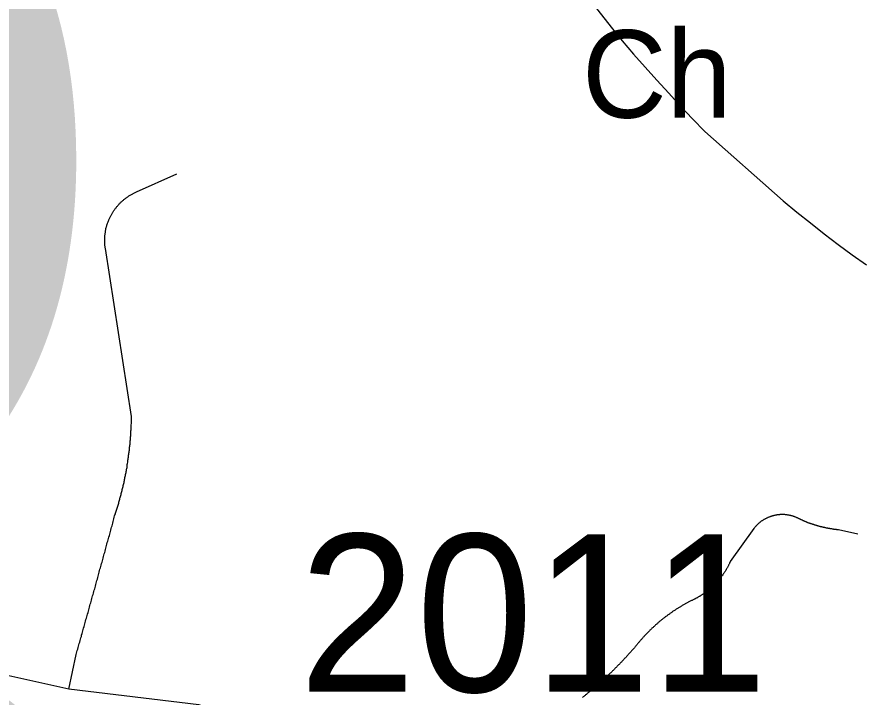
# Model space of a CAD drawing. Extents: x 1268485 to 1426702, y 514839 to 616766.
# Drawn here: x 1382007 to 1382800, y 560916 to 561553 of the extents above; entities that cross this region are included whole.
import ezdxf

# ---------------------------------------------------------------- set-up
doc = ezdxf.new("R2010")
doc.units = 0
for name, color, linetype in [('Old_Level_22', 7, 'Continuous'), ('Old_Level_3', 7, 'Continuous'), ('Old_Level_32', 7, 'Continuous'), ('Old_Level_35', 7, 'Continuous'), ('Old_Level_62', 7, 'Continuous'), ('Old_Level_8', 7, 'Continuous')]:
    doc.layers.add(name, color=color, linetype=linetype)

msp = doc.modelspace()

# ---------------------------------------------------------------- linework, layer by layer
at = {"layer": 'Old_Level_32'}
msp.add_lwpolyline([(1382698.901, 560265.908), (1382607.552, 560399.811), (1382439.893, 560619.591), (1382338.628, 560751.729), (1382267.527, 560863.067), (1382220.759, 560894.763), (1382177.008, 560908.347), (1382055.246, 560923.05), (1381956.616, 560944.94), (1381704.094, 561002.303), (1381597.467, 561027.524), (1381262.207, 561132.665), (1381149.031, 561184.541), (1380964.988, 561276.289), (1380776.707, 561366.321), (1380628.189, 561443.547), (1380536.398, 561470.065), (1380497.855, 561481.734), (1380443.997, 561474.574)], dxfattribs=at)
at = {"layer": 'Old_Level_35'}
for p, q in [((1382118.607, 561388.878), (1382156.541, 561405.743)), ((1382113.993, 561178.545), (1382089.489, 561335.872)), ((1382697.161, 561073.558), (1382675.118, 561042.647)), ((1382794.664, 561068.381), (1382776.619, 561072.38)), ((1382055.246, 560923.05), (1382062.115, 560955.448))]:
    msp.add_line(p, q, dxfattribs=at)
for points in [[(1382089.489, 561335.872), (1382089.387, 561336.487), (1382089.284, 561337.205), (1382089.284, 561337.82), (1382089.079, 561338.435), (1382089.079, 561339.101), (1382088.977, 561339.768), (1382088.977, 561340.434), (1382088.977, 561341.049), (1382088.874, 561341.767), (1382088.874, 561342.382), (1382088.874, 561343.049), (1382088.874, 561343.664), (1382088.874, 561344.381), (1382088.874, 561345.047), (1382088.874, 561345.663), (1382088.977, 561346.38), (1382088.977, 561346.995), (1382088.977, 561347.713), (1382089.079, 561348.328), (1382089.284, 561348.943), (1382089.284, 561349.61), (1382089.387, 561350.225), (1382089.489, 561350.943), (1382089.489, 561351.558), (1382089.592, 561352.173), (1382089.797, 561352.891), (1382089.9, 561353.506), (1382090.002, 561354.121), (1382090.105, 561354.787), (1382090.412, 561355.454), (1382090.515, 561356.069), (1382090.617, 561356.685), (1382090.925, 561357.3), (1382091.027, 561357.915), (1382091.232, 561358.633), (1382091.54, 561359.248), (1382091.642, 561359.811), (1382091.848, 561360.426), (1382092.155, 561361.041), (1382092.36, 561361.708), (1382092.668, 561362.323), (1382092.873, 561362.939), (1382093.078, 561363.502), (1382093.385, 561364.117), (1382093.59, 561364.682), (1382093.898, 561365.297), (1382094.206, 561365.86), (1382094.513, 561366.475), (1382094.923, 561367.04), (1382095.128, 561367.603), (1382095.538, 561368.167), (1382095.846, 561368.731), (1382096.154, 561369.295), (1382096.461, 561369.859), (1382096.871, 561370.423), (1382097.281, 561370.987), (1382097.589, 561371.551), (1382097.999, 561372.063), (1382098.409, 561372.627), (1382098.717, 561373.14), (1382099.127, 561373.704), (1382099.537, 561374.165), (1382100.05, 561374.677), (1382100.357, 561375.19), (1382100.767, 561375.703), (1382101.28, 561376.164), (1382101.588, 561376.677), (1382102.1, 561377.19), (1382102.51, 561377.651), (1382103.023, 561378.112), (1382103.535, 561378.573), (1382104.048, 561379.086), (1382104.356, 561379.496), (1382104.868, 561379.958), (1382105.381, 561380.368), (1382105.894, 561380.829), (1382106.406, 561381.239), (1382106.919, 561381.701), (1382107.329, 561382.111), (1382107.842, 561382.521), (1382108.354, 561382.88), (1382108.969, 561383.29), (1382109.482, 561383.7), (1382109.995, 561384.059), (1382110.61, 561384.417), (1382111.122, 561384.828), (1382111.635, 561385.187), (1382112.25, 561385.494), (1382112.763, 561385.853), (1382113.378, 561386.212), (1382113.891, 561386.52), (1382114.506, 561386.827), (1382115.121, 561387.186), (1382115.634, 561387.442), (1382116.249, 561387.75), (1382116.864, 561388.058), (1382117.377, 561388.313), (1382117.992, 561388.621), (1382118.607, 561388.878)], [(1382098.204, 561085.401), (1382098.512, 561086.272), (1382098.922, 561087.194), (1382099.127, 561088.066), (1382099.332, 561088.989), (1382099.742, 561089.86), (1382100.05, 561090.835), (1382100.255, 561091.757), (1382100.665, 561092.628), (1382100.87, 561093.551), (1382101.075, 561094.525), (1382101.382, 561095.397), (1382101.793, 561096.319), (1382101.998, 561097.242), (1382102.203, 561098.165), (1382102.51, 561099.087), (1382102.715, 561100.01), (1382103.023, 561100.933), (1382103.228, 561101.856), (1382103.535, 561102.728), (1382103.741, 561103.701), (1382104.048, 561104.624), (1382104.253, 561105.547), (1382104.458, 561106.521), (1382104.766, 561107.444), (1382104.971, 561108.366), (1382105.278, 561109.238), (1382105.381, 561110.212), (1382105.586, 561111.135), (1382105.894, 561112.057), (1382106.099, 561112.98), (1382106.201, 561113.954), (1382106.509, 561114.876), (1382106.714, 561115.799), (1382107.021, 561116.774), (1382107.124, 561117.696), (1382107.329, 561118.619), (1382107.534, 561119.542), (1382107.739, 561120.515), (1382107.842, 561121.438), (1382108.149, 561122.361), (1382108.252, 561123.335), (1382108.457, 561124.258), (1382108.662, 561125.181), (1382108.867, 561126.103), (1382108.969, 561127.077), (1382109.277, 561128), (1382109.379, 561129.025), (1382109.482, 561129.948), (1382109.79, 561130.871), (1382109.892, 561131.793), (1382109.995, 561132.768), (1382110.097, 561133.69), (1382110.405, 561134.613), (1382110.507, 561135.587), (1382110.61, 561136.561), (1382110.712, 561137.484), (1382110.917, 561138.457), (1382111.02, 561139.38), (1382111.122, 561140.303), (1382111.225, 561141.328), (1382111.327, 561142.251), (1382111.533, 561143.174), (1382111.635, 561144.148), (1382111.738, 561145.071), (1382111.84, 561146.044), (1382112.045, 561147.019), (1382112.148, 561147.942), (1382112.25, 561148.864), (1382112.25, 561149.89), (1382112.353, 561150.812), (1382112.455, 561151.735), (1382112.66, 561152.709), (1382112.763, 561153.683), (1382112.763, 561154.606), (1382112.865, 561155.579), (1382112.968, 561156.554), (1382112.968, 561157.476), (1382113.173, 561158.45), (1382113.173, 561159.373), (1382113.275, 561160.398), (1382113.275, 561161.321), (1382113.378, 561162.243), (1382113.378, 561163.269), (1382113.481, 561164.191), (1382113.481, 561165.114), (1382113.583, 561166.139), (1382113.583, 561167.062), (1382113.583, 561167.985), (1382113.788, 561169.01), (1382113.788, 561169.933), (1382113.788, 561170.856), (1382113.891, 561171.881), (1382113.891, 561172.804), (1382113.891, 561173.726), (1382113.891, 561174.752), (1382113.891, 561175.674), (1382113.891, 561176.649), (1382113.993, 561177.622), (1382113.993, 561178.545)], [(1382062.115, 560955.448), (1382062.525, 560956.73), (1382062.833, 560958.063), (1382063.243, 560959.396), (1382063.653, 560960.677), (1382063.96, 560962.01), (1382064.371, 560963.292), (1382064.781, 560964.625), (1382065.088, 560965.958), (1382065.498, 560967.239), (1382065.908, 560968.572), (1382066.216, 560969.854), (1382066.626, 560971.187), (1382067.036, 560972.417), (1382067.241, 560973.75), (1382067.651, 560975.083), (1382067.959, 560976.364), (1382068.369, 560977.697), (1382068.779, 560978.979), (1382069.087, 560980.311), (1382069.497, 560981.644), (1382069.907, 560982.925), (1382070.215, 560984.258), (1382070.625, 560985.54), (1382071.035, 560986.873), (1382071.342, 560988.206), (1382071.752, 560989.487), (1382072.163, 560990.82), (1382072.47, 560992.102), (1382072.88, 560993.435), (1382073.29, 560994.768), (1382073.598, 560996.049), (1382074.008, 560997.382), (1382074.418, 560998.664), (1382074.623, 560999.996), (1382075.033, 561001.329), (1382075.341, 561002.61), (1382075.751, 561003.943), (1382076.161, 561005.276), (1382076.469, 561006.558), (1382076.879, 561007.891), (1382077.289, 561009.172), (1382077.596, 561010.505), (1382078.007, 561011.838), (1382078.417, 561013.12), (1382078.724, 561014.453), (1382079.134, 561015.734), (1382079.544, 561017.067), (1382079.852, 561018.399), (1382080.16, 561019.681), (1382080.467, 561021.014), (1382080.877, 561022.295), (1382081.287, 561023.628), (1382081.595, 561024.961), (1382082.005, 561026.243), (1382082.415, 561027.576), (1382082.723, 561028.857), (1382083.133, 561030.19), (1382083.543, 561031.523), (1382083.85, 561032.805), (1382084.158, 561034.138), (1382084.466, 561035.419), (1382084.876, 561036.752), (1382085.286, 561038.084), (1382085.593, 561039.366), (1382086.004, 561040.699), (1382086.414, 561041.98), (1382086.721, 561043.313), (1382087.131, 561044.646), (1382087.541, 561045.928), (1382087.746, 561047.261), (1382088.157, 561048.542), (1382088.464, 561049.875), (1382088.874, 561051.208), (1382089.284, 561052.49), (1382089.592, 561053.823), (1382090.002, 561055.104), (1382090.412, 561056.437), (1382090.72, 561057.769), (1382091.027, 561059.051), (1382091.335, 561060.384), (1382091.745, 561061.665), (1382092.155, 561062.998), (1382092.463, 561064.331), (1382092.873, 561065.613), (1382093.283, 561066.946), (1382093.59, 561068.227), (1382093.898, 561069.56), (1382094.206, 561070.893), (1382094.616, 561072.175), (1382095.026, 561073.508), (1382095.333, 561074.789), (1382095.744, 561076.122), (1382096.154, 561077.454), (1382096.461, 561078.736), (1382096.769, 561080.069), (1382097.076, 561081.35), (1382097.486, 561082.735), (1382097.897, 561084.068), (1382098.204, 561085.401)], [(1382738.787, 561083.145), (1382738.377, 561083.298), (1382737.967, 561083.503), (1382737.454, 561083.709), (1382737.146, 561083.863), (1382736.634, 561084.068), (1382736.224, 561084.273), (1382735.711, 561084.426), (1382735.403, 561084.58), (1382734.891, 561084.734), (1382734.481, 561084.888), (1382733.968, 561085.041), (1382733.661, 561085.196), (1382733.148, 561085.298), (1382732.635, 561085.451), (1382732.225, 561085.554), (1382731.713, 561085.708), (1382731.405, 561085.759), (1382730.892, 561085.862), (1382730.38, 561086.016), (1382729.97, 561086.067), (1382729.457, 561086.118), (1382729.047, 561086.169), (1382728.534, 561086.323), (1382728.124, 561086.374), (1382727.612, 561086.426), (1382727.099, 561086.426), (1382726.791, 561086.477), (1382726.279, 561086.579), (1382725.766, 561086.579), (1382725.253, 561086.579), (1382724.843, 561086.631), (1382724.331, 561086.631), (1382723.921, 561086.631), (1382723.408, 561086.631), (1382722.998, 561086.631), (1382722.485, 561086.631), (1382721.973, 561086.579), (1382721.46, 561086.579), (1382721.152, 561086.477), (1382720.64, 561086.477), (1382720.127, 561086.426), (1382719.717, 561086.374), (1382719.204, 561086.323), (1382718.794, 561086.272), (1382718.282, 561086.169), (1382717.872, 561086.118), (1382717.359, 561086.016), (1382716.846, 561085.913), (1382716.539, 561085.811), (1382716.026, 561085.708), (1382715.513, 561085.606), (1382715.103, 561085.503), (1382714.591, 561085.401), (1382714.283, 561085.246), (1382713.77, 561085.144), (1382713.36, 561084.939), (1382712.848, 561084.836), (1382712.335, 561084.631), (1382712.028, 561084.478), (1382711.515, 561084.324), (1382711.105, 561084.119), (1382710.592, 561084.016), (1382710.285, 561083.811), (1382709.875, 561083.606), (1382709.362, 561083.401), (1382708.952, 561083.196), (1382708.644, 561082.991), (1382708.132, 561082.735), (1382707.721, 561082.581), (1382707.414, 561082.325), (1382706.901, 561082.12), (1382706.491, 561081.863), (1382706.081, 561081.607), (1382705.773, 561081.35), (1382705.363, 561081.145), (1382704.851, 561080.889), (1382704.543, 561080.633), (1382704.133, 561080.325), (1382703.723, 561080.069), (1382703.415, 561079.762), (1382703.005, 561079.505), (1382702.595, 561079.197), (1382702.39, 561078.89), (1382701.98, 561078.634), (1382701.672, 561078.326), (1382701.262, 561078.019), (1382700.852, 561077.711), (1382700.647, 561077.352), (1382700.237, 561077.044), (1382699.827, 561076.686), (1382699.622, 561076.378), (1382699.212, 561076.071), (1382698.904, 561075.712), (1382698.597, 561075.301), (1382698.289, 561074.994), (1382697.981, 561074.635), (1382697.776, 561074.225), (1382697.366, 561073.918), (1382697.161, 561073.558)], [(1382776.619, 561072.38), (1382776.209, 561072.38), (1382775.901, 561072.431), (1382775.491, 561072.431), (1382775.081, 561072.482), (1382774.671, 561072.585), (1382774.261, 561072.585), (1382773.851, 561072.636), (1382773.543, 561072.687), (1382773.133, 561072.738), (1382772.723, 561072.79), (1382772.21, 561072.79), (1382771.903, 561072.892), (1382771.493, 561072.943), (1382771.083, 561072.995), (1382770.775, 561073.046), (1382770.365, 561073.148), (1382769.852, 561073.2), (1382769.545, 561073.251), (1382769.135, 561073.303), (1382768.724, 561073.353), (1382768.417, 561073.456), (1382768.007, 561073.508), (1382767.494, 561073.558), (1382767.084, 561073.61), (1382766.776, 561073.713), (1382766.366, 561073.815), (1382765.956, 561073.866), (1382765.649, 561073.918), (1382765.239, 561074.02), (1382764.726, 561074.123), (1382764.418, 561074.174), (1382764.008, 561074.225), (1382763.598, 561074.379), (1382763.291, 561074.43), (1382762.88, 561074.481), (1382762.47, 561074.635), (1382762.163, 561074.686), (1382761.65, 561074.789), (1382761.24, 561074.891), (1382760.83, 561074.994), (1382760.522, 561075.046), (1382760.112, 561075.199), (1382759.702, 561075.251), (1382759.395, 561075.353), (1382758.984, 561075.506), (1382758.574, 561075.558), (1382758.164, 561075.712), (1382757.754, 561075.814), (1382757.344, 561075.866), (1382757.036, 561076.019), (1382756.626, 561076.122), (1382756.216, 561076.276), (1382755.909, 561076.378), (1382755.499, 561076.429), (1382755.088, 561076.583), (1382754.781, 561076.686), (1382754.371, 561076.788), (1382753.961, 561076.942), (1382753.653, 561077.044), (1382753.243, 561077.199), (1382752.833, 561077.301), (1382752.525, 561077.454), (1382752.115, 561077.557), (1382751.705, 561077.711), (1382751.295, 561077.814), (1382750.885, 561077.916), (1382750.475, 561078.07), (1382750.167, 561078.275), (1382749.757, 561078.377), (1382749.347, 561078.48), (1382749.039, 561078.634), (1382748.629, 561078.736), (1382748.219, 561078.941), (1382747.912, 561079.044), (1382747.502, 561079.197), (1382747.091, 561079.352), (1382746.886, 561079.505), (1382746.476, 561079.608), (1382746.169, 561079.813), (1382745.759, 561079.915), (1382745.349, 561080.12), (1382745.041, 561080.274), (1382744.631, 561080.428), (1382744.221, 561080.582), (1382743.913, 561080.735), (1382743.503, 561080.889), (1382743.093, 561081.043), (1382742.785, 561081.248), (1382742.375, 561081.35), (1382741.965, 561081.555), (1382741.658, 561081.761), (1382741.247, 561081.863), (1382741.042, 561082.068), (1382740.632, 561082.273), (1382740.222, 561082.427), (1382739.915, 561082.581), (1382739.505, 561082.735), (1382739.094, 561082.94), (1382738.787, 561083.145)], [(1382675.118, 561042.647), (1382675.016, 561042.185), (1382674.708, 561041.673), (1382674.503, 561041.263), (1382674.298, 561040.75), (1382674.093, 561040.289), (1382673.888, 561039.827), (1382673.58, 561039.366), (1382673.375, 561038.854), (1382673.17, 561038.444), (1382672.863, 561037.931), (1382672.658, 561037.521), (1382672.35, 561037.059), (1382672.145, 561036.649), (1382671.837, 561036.136), (1382671.632, 561035.676), (1382671.325, 561035.265), (1382671.12, 561034.804), (1382670.915, 561034.394), (1382670.505, 561033.933), (1382670.299, 561033.42), (1382669.992, 561033.01), (1382669.787, 561032.548), (1382669.377, 561032.138), (1382669.172, 561031.728), (1382668.864, 561031.318), (1382668.454, 561030.857), (1382668.249, 561030.447), (1382668.044, 561029.985), (1382667.634, 561029.575), (1382667.326, 561029.165), (1382667.019, 561028.755), (1382666.711, 561028.294), (1382666.403, 561027.934), (1382666.096, 561027.524), (1382665.788, 561027.114), (1382665.378, 561026.704), (1382665.173, 561026.294), (1382664.763, 561025.884), (1382664.455, 561025.525), (1382664.148, 561025.064), (1382663.738, 561024.705), (1382663.328, 561024.295), (1382663.123, 561023.936), (1382662.713, 561023.526), (1382662.405, 561023.116), (1382661.995, 561022.757), (1382661.585, 561022.398), (1382661.277, 561021.988), (1382660.97, 561021.629), (1382660.662, 561021.27), (1382660.252, 561020.86), (1382659.842, 561020.502), (1382659.534, 561020.142), (1382659.124, 561019.835), (1382658.714, 561019.425), (1382658.406, 561019.066), (1382657.996, 561018.759), (1382657.586, 561018.399), (1382657.279, 561017.989), (1382656.766, 561017.682), (1382656.356, 561017.323), (1382656.048, 561017.016), (1382655.638, 561016.606), (1382655.228, 561016.298), (1382654.921, 561015.991), (1382654.408, 561015.683), (1382653.998, 561015.324), (1382653.588, 561015.016), (1382653.075, 561014.709), (1382652.768, 561014.401), (1382652.357, 561014.043), (1382651.845, 561013.735), (1382651.537, 561013.427), (1382651.127, 561013.12), (1382650.614, 561012.812), (1382650.204, 561012.555), (1382649.897, 561012.248), (1382649.384, 561011.94), (1382648.974, 561011.684), (1382648.461, 561011.377), (1382648.154, 561011.12), (1382647.641, 561010.813), (1382647.231, 561010.557), (1382646.718, 561010.249), (1382646.411, 561009.992), (1382645.898, 561009.736), (1382645.386, 561009.429), (1382644.976, 561009.172), (1382644.463, 561008.916), (1382643.95, 561008.711), (1382643.643, 561008.454), (1382643.13, 561008.199), (1382642.617, 561007.942), (1382642.207, 561007.686), (1382641.797, 561007.481), (1382641.285, 561007.276), (1382640.874, 561007.019), (1382640.362, 561006.763), (1382639.849, 561006.558)], [(1382639.849, 561006.558), (1382639.234, 561006.251), (1382638.721, 561005.994), (1382638.106, 561005.686), (1382637.491, 561005.379), (1382636.978, 561005.071), (1382636.363, 561004.763), (1382635.748, 561004.508), (1382635.236, 561004.2), (1382634.62, 561003.892), (1382634.108, 561003.585), (1382633.493, 561003.226), (1382632.877, 561002.918), (1382632.365, 561002.56), (1382631.75, 561002.252), (1382631.237, 561001.944), (1382630.622, 561001.637), (1382630.007, 561001.329), (1382629.494, 561000.919), (1382628.879, 561000.612), (1382628.366, 561000.304), (1382627.751, 560999.945), (1382627.239, 560999.637), (1382626.623, 560999.227), (1382626.111, 560998.92), (1382625.598, 560998.561), (1382624.983, 560998.202), (1382624.47, 560997.894), (1382623.855, 560997.484), (1382623.343, 560997.126), (1382622.83, 560996.818), (1382622.215, 560996.459), (1382621.702, 560996.049), (1382621.087, 560995.69), (1382620.574, 560995.331), (1382620.164, 560994.921), (1382619.549, 560994.563), (1382619.036, 560994.203), (1382618.524, 560993.793), (1382618.011, 560993.435), (1382617.396, 560993.076), (1382616.883, 560992.665), (1382616.371, 560992.307), (1382615.858, 560991.897), (1382615.243, 560991.487), (1382614.73, 560991.128), (1382614.218, 560990.667), (1382613.705, 560990.307), (1382613.295, 560989.949), (1382612.782, 560989.487), (1382612.27, 560989.129), (1382611.655, 560988.667), (1382611.142, 560988.308), (1382610.629, 560987.898), (1382610.117, 560987.437), (1382609.604, 560987.078), (1382609.091, 560986.616), (1382608.579, 560986.206), (1382608.169, 560985.745), (1382607.656, 560985.386), (1382607.143, 560984.925), (1382606.631, 560984.515), (1382606.118, 560984.053), (1382605.606, 560983.643), (1382605.093, 560983.182), (1382604.58, 560982.772), (1382604.273, 560982.31), (1382603.76, 560981.9), (1382603.247, 560981.439), (1382602.735, 560980.977), (1382602.222, 560980.567), (1382601.71, 560980.055), (1382601.299, 560979.645), (1382600.889, 560979.184), (1382600.377, 560978.774), (1382599.864, 560978.261), (1382599.351, 560977.799), (1382599.044, 560977.338), (1382598.531, 560976.876), (1382598.019, 560976.415), (1382597.608, 560975.954), (1382597.096, 560975.441), (1382596.583, 560974.98), (1382596.276, 560974.518), (1382595.763, 560974.057), (1382595.353, 560973.545), (1382594.84, 560973.083), (1382594.328, 560972.622), (1382594.02, 560972.109), (1382593.507, 560971.648), (1382593.097, 560971.135), (1382592.585, 560970.674), (1382592.277, 560970.212), (1382591.765, 560969.7), (1382591.354, 560969.187), (1382591.047, 560968.674), (1382590.534, 560968.213), (1382590.124, 560967.701), (1382589.611, 560967.188), (1382589.201, 560966.675)], [(1382589.201, 560966.675), (1382588.791, 560966.06), (1382588.279, 560965.445), (1382587.766, 560964.881), (1382587.253, 560964.266), (1382586.741, 560963.702), (1382586.228, 560963.087), (1382585.715, 560962.523), (1382585.203, 560961.857), (1382584.588, 560961.242), (1382584.075, 560960.677), (1382583.665, 560960.114), (1382583.152, 560959.499), (1382582.64, 560958.934), (1382582.127, 560958.319), (1382581.614, 560957.756), (1382580.999, 560957.141), (1382580.487, 560956.576), (1382579.974, 560956.013), (1382579.461, 560955.398), (1382579.051, 560954.833), (1382578.334, 560954.27), (1382577.923, 560953.603), (1382577.411, 560953.04), (1382576.898, 560952.475), (1382576.283, 560951.963), (1382575.77, 560951.399), (1382575.258, 560950.732), (1382574.745, 560950.169), (1382574.13, 560949.604), (1382573.617, 560949.041), (1382573.105, 560948.477), (1382572.49, 560947.913), (1382571.977, 560947.401), (1382571.464, 560946.836), (1382570.849, 560946.273), (1382570.337, 560945.708), (1382569.721, 560945.145), (1382569.209, 560944.581), (1382568.799, 560944.017), (1382568.081, 560943.453), (1382567.671, 560942.889), (1382566.953, 560942.325), (1382566.543, 560941.762), (1382565.825, 560941.197), (1382565.415, 560940.685), (1382564.8, 560940.121), (1382564.288, 560939.557), (1382563.672, 560938.993), (1382563.16, 560938.481), (1382562.545, 560937.917), (1382562.032, 560937.353), (1382561.417, 560936.789), (1382560.904, 560936.328), (1382560.289, 560935.763), (1382559.776, 560935.251), (1382559.161, 560934.687), (1382558.546, 560934.123), (1382558.033, 560933.61), (1382557.418, 560933.047), (1382556.906, 560932.585), (1382556.29, 560932.022), (1382555.675, 560931.509), (1382555.163, 560930.945), (1382554.548, 560930.432), (1382553.83, 560929.919), (1382553.42, 560929.356), (1382552.702, 560928.894), (1382552.087, 560928.331), (1382551.574, 560927.818), (1382550.959, 560927.305), (1382550.344, 560926.793), (1382549.831, 560926.229), (1382549.216, 560925.768), (1382548.601, 560925.255), (1382547.986, 560924.742), (1382547.371, 560924.178), (1382546.858, 560923.665), (1382546.243, 560923.204), (1382545.628, 560922.692), (1382545.013, 560922.179), (1382544.5, 560921.667), (1382543.885, 560921.205), (1382543.27, 560920.692), (1382542.655, 560920.18), (1382542.039, 560919.667), (1382541.424, 560919.206), (1382540.707, 560918.693), (1382540.296, 560918.181), (1382539.579, 560917.668), (1382538.964, 560917.206), (1382538.348, 560916.694), (1382537.733, 560916.233), (1382537.118, 560915.771), (1382536.503, 560915.258)]]:
    msp.add_lwpolyline(points, dxfattribs=at)
at = {"layer": 'Old_Level_62'}
for points in [[(1382523.482, 561594.545), (1382563.365, 561543.179), (1382573.822, 561530.517), (1382584.485, 561518.111), (1382595.353, 561505.757), (1382606.323, 561493.557), (1382617.396, 561481.459), (1382628.571, 561469.412), (1382639.849, 561457.468)], [(1382639.849, 561457.468), (1382651.127, 561445.575), (1382724.741, 561380.573), (1382737.351, 561370.115), (1382750.167, 561359.914), (1382763.188, 561349.764), (1382776.209, 561339.819), (1382789.435, 561330.028), (1382802.866, 561320.493)]]:
    msp.add_lwpolyline(points, dxfattribs=at)

# ---------------------------------------------------------------- texts
at = {"layer": 'Old_Level_22'}
msp.add_text('Ch', height=82.0208, rotation=0.000019, dxfattribs=at).set_placement((1382536.261, 561458.438))
at = {"layer": 'Old_Level_3'}
msp.add_text('B-3334', height=1788.0542, dxfattribs=at).set_placement((1380689.267, 560064.298))
at = {"layer": 'Old_Level_8'}
msp.add_text('2011', height=147.6375, dxfattribs=at).set_placement((1382270.855, 560920.58))

doc.saveas('drawing.dxf')
